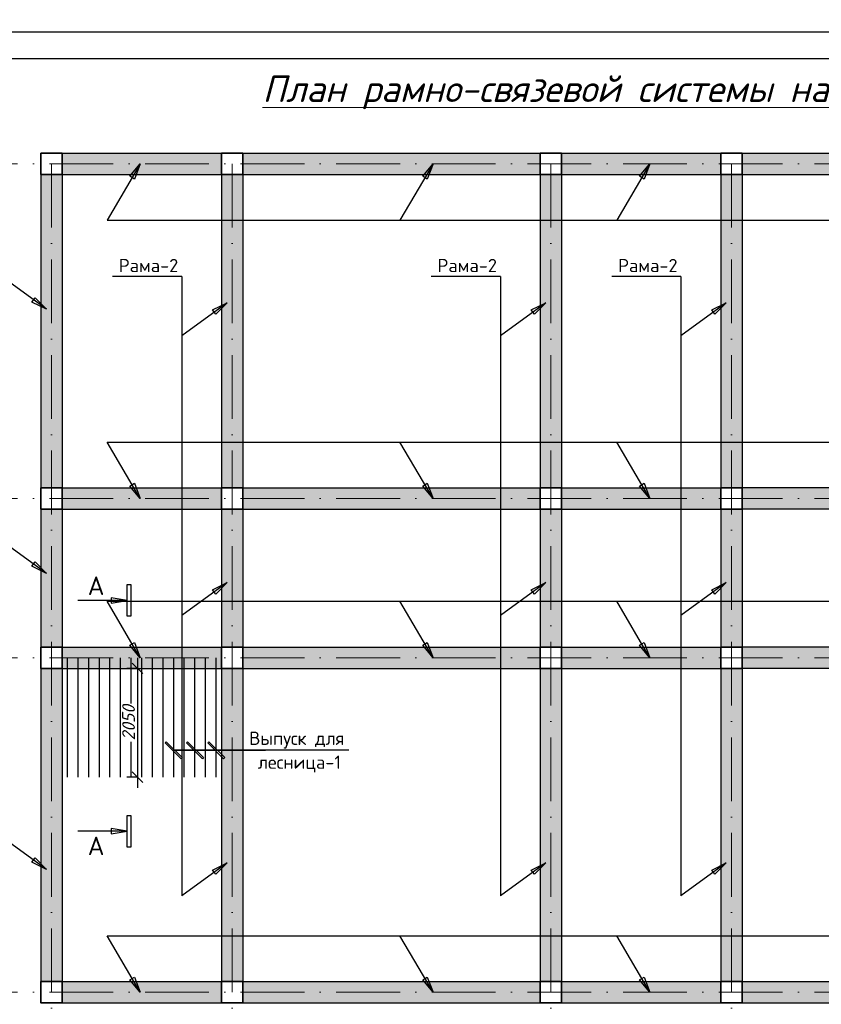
# Model space of a CAD drawing. Header units: millimetres. Extents: x 363306 to 7757304, y 1022887 to 1207196.
# Tile 478 of 656: x 1806803 to 1821895, y 1070363 to 1088906. Entities that reach past the tile are written whole.
import ezdxf

# ---------------------------------------------------------------- set-up
doc = ezdxf.new("R2010")
doc.units = ezdxf.units.MM
doc.linetypes.add('ACAD_ISO10W100', pattern=[18, 12, -3, 0, -3])
for name, color, linetype, lineweight in [('.', 7, 'Continuous', 15), ('размеры', 12, 'Continuous', 15), ('Я-1', 7, 'Continuous', 20)]:
    doc.layers.add(name, color=color, linetype=linetype, lineweight=lineweight)
for name, color, linetype in [('0 @ 100', 7, 'Continuous'), ('kcd_tx', 7, 'Continuous'), ('O3SAD', 1, 'Continuous')]:
    doc.layers.add(name, color=color, linetype=linetype)
doc.styles.add('GOST 2.304', font='CS_Gost2304.shx')
doc.styles.add('iso', font='isocpeur.TTF')
doc.styles.get("Standard").update_dxf_attribs({"font": 'isocpeui.ttf'})
doc.styles.add('ГОСТ 2.304', font='isocpeui.ttf')
doc.dimstyles.new('Санжар', dxfattribs={"dimtxt": 240, "dimasz": 200, "dimexe": 200, "dimexo": 200, "dimgap": 50, "dimtad": 1, "dimdec": 0, "dimtxsty": 'Standard', "dimblk": 'OBLIQUE', "dimcen": 2.5, "dimdle": 200, "dimclrd": 152, "dimclre": 152, "dimclrt": 152, "dimadec": 0, "dimazin": 0, "dimtfac": 1, "dimtdec": 0, "dimtmove": 0, "dimatfit": 3, "dimldrblk": 'OBLIQUE', "dimfxl": 0, "dimlwd": 0, "dimlwe": 0, "dimarcsym": 0})

# ---------------------------------------------------------------- blocks, each defined once
blk = doc.blocks.new('_Oblique')
at = {"color": 0, "linetype": 'ByBlock', "lineweight": -2}
blk.add_line((-0.5, -0.5), (0.5, 0.5), dxfattribs=at)
blk = doc.blocks.new('*D1643')
at = {"layer": 'Defpoints', "color": 0, "lineweight": 30, "transparency": 16777216}
for p in [(1809115, 1076690), (1809022, 1074640), (1809115, 1074640)]:
    blk.add_point(p, dxfattribs=at)
at = {"layer": 'kcd_tx', "transparency": 16777216}
for p, q in [((1809022, 1076890), (1809022, 1074440)), ((1809022, 1076690), (1808822, 1076690)), ((1809022, 1074640), (1808822, 1074640))]:
    blk.add_line(p, q, dxfattribs=at)
at = {"layer": 'kcd_tx', "transparency": 16777216, "xscale": 200, "yscale": 200, "zscale": 200}
for p, rotation in [((1809022, 1076690), 90), ((1809022, 1074640), 270)]:
    blk.add_blockref('_Oblique', p, dxfattribs=dict(at, rotation=rotation))
at = {"layer": 'kcd_tx', "lineweight": 60, "transparency": 16777216, "insert": (1808852, 1075665), "char_height": 240, "attachment_point": 5, "rotation": 90, "bg_fill": 3, "box_fill_scale": 1.1, "bg_fill_color": 256, "bg_fill_true_color": 13158600, "bg_fill_transparency": 0}
blk.add_mtext('2050', dxfattribs=at)

msp = doc.modelspace()

# ---------------------------------------------------------------- hatches: boundary and pattern name
at = {"layer": '.', "lineweight": 0}
h = msp.add_hatch(dxfattribs=at)
h.set_pattern_fill('ANSI35', color=256, scale=25)
h.set_pattern_definition([(45, (764352.43, -731174.03), (-112.253202, 112.253202), []), (45, (764464.68, -731174.03), (-112.253202, 112.253202), [198.4375, -39.6875, 0, -39.6875])])
h.paths.add_polyline_path([(1810602.505, 1085990.165), (1807602.505, 1085990.165)], flags=16)
h.paths.add_polyline_path([(1810602.505, 1086390.165), (1807602.505, 1086390.165), (1807602.505, 1085990.165), (1810602.505, 1085990.165)])
h.paths.add_polyline_path([(1816602.505, 1085990.165), (1811002.505, 1085990.165), (1811002.505, 1085990.165)], flags=16)
h.paths.add_polyline_path([(1816602.505, 1086390.165), (1811002.505, 1086390.165), (1811002.505, 1085990.165), (1816602.505, 1085990.165)])
h.paths.add_polyline_path([(1820002.505, 1085990.165), (1817002.505, 1085990.165)], flags=16)
h.paths.add_polyline_path([(1820002.505, 1086390.165), (1817002.505, 1086390.165), (1817002.505, 1085990.165), (1820002.505, 1085990.165)])
h.paths.add_polyline_path([(1824102.505, 1086390.165), (1820402.505, 1086390.165), (1820402.505, 1085990.165), (1824102.505, 1085990.165)])
h.paths.add_polyline_path([(1823352.127, 1086390.165), (1820402.505, 1086390.165), (1823402.505, 1086390.165)], flags=16)
h.paths.add_polyline_path([(1829402.505, 1086390.165), (1824502.505, 1086390.165), (1824502.505, 1085990.165), (1829402.505, 1085990.165)])
h.paths.add_polyline_path([(1829402.505, 1086390.165), (1824502.505, 1086390.165), (1824502.505, 1086390.165), (1829402.505, 1086390.165)], flags=16)
h.paths.add_polyline_path([(1832802.505, 1085990.165), (1829802.505, 1085990.165)], flags=17)
h.paths.add_polyline_path([(1833502.505, 1086390.165), (1829802.505, 1086390.165), (1829802.505, 1085990.165), (1833502.505, 1085990.165)])
at = {"layer": '.', "lineweight": 0, "transparency": 33554687}
h = msp.add_hatch(dxfattribs=at)
h.set_pattern_fill('ANSI35', color=256, scale=25)
h.set_pattern_definition([(45, (738752.43, -746474.03), (-112.253202, 112.253202), []), (45, (738864.68, -746474.03), (-112.253202, 112.253202), [198.4375, -39.6875, 0, -39.6875])])
h.paths.add_polyline_path([(1807602.505, 1085990.165), (1807202.505, 1085990.165), (1807202.505, 1080090.165), (1807602.505, 1080090.165)])
h.paths.add_polyline_path([(1807602.505, 1085990.165), (1807602.505, 1080090.165)], flags=17)
h.paths.add_polyline_path([(1807602.505, 1079690.165), (1807602.505, 1079690.165), (1807602.505, 1077090.165), (1807602.505, 1077090.165)], flags=17)
h.paths.add_polyline_path([(1807602.505, 1079690.165), (1807202.505, 1079690.165), (1807202.505, 1077090.165), (1807602.505, 1077090.165)])
h.paths.add_polyline_path([(1807602.505, 1076690.165), (1807202.505, 1076690.165), (1807202.505, 1070790.165), (1807602.505, 1070790.165)])
h.paths.add_polyline_path([(1807602.505, 1076690.165), (1807602.505, 1076690.165), (1807602.505, 1070790.165), (1807602.505, 1070790.165)], flags=16)
h = msp.add_hatch(dxfattribs=at)
h.set_pattern_fill('ANSI35', color=256, scale=25)
h.set_pattern_definition([(45, (742152.43, -746474.03), (-112.253202, 112.253202), []), (45, (742264.68, -746474.03), (-112.253202, 112.253202), [198.4375, -39.6875, 0, -39.6875])])
h.paths.add_polyline_path([(1811002.505, 1085990.165), (1810602.505, 1085990.165), (1810602.505, 1080090.165), (1811002.505, 1080090.165)])
h.paths.add_polyline_path([(1811002.505, 1085990.165), (1811002.505, 1080090.165)], flags=17)
h.paths.add_polyline_path([(1811002.505, 1079690.165), (1811002.505, 1079690.165), (1811002.505, 1077090.165), (1811002.505, 1077090.165)], flags=17)
h.paths.add_polyline_path([(1811002.505, 1079690.165), (1810602.505, 1079690.165), (1810602.505, 1077090.165), (1811002.505, 1077090.165)])
h.paths.add_polyline_path([(1811002.505, 1076690.165), (1810602.505, 1076690.165), (1810602.505, 1070790.165), (1811002.505, 1070790.165)])
h.paths.add_polyline_path([(1811002.505, 1076690.165), (1811002.505, 1076690.165), (1811002.505, 1070790.165), (1811002.505, 1070790.165)], flags=16)
h = msp.add_hatch(dxfattribs=at)
h.set_pattern_fill('ANSI35', color=256, scale=25)
h.set_pattern_definition([(45, (748152.43, -746474.03), (-112.253202, 112.253202), []), (45, (748264.68, -746474.03), (-112.253202, 112.253202), [198.4375, -39.6875, 0, -39.6875])])
h.paths.add_polyline_path([(1817002.505, 1085990.165), (1816602.505, 1085990.165), (1816602.505, 1080090.165), (1817002.505, 1080090.165)])
h.paths.add_polyline_path([(1817002.505, 1085990.165), (1817002.505, 1080090.165)], flags=17)
h.paths.add_polyline_path([(1817002.505, 1079690.165), (1817002.505, 1079690.165), (1817002.505, 1077090.165), (1817002.505, 1077090.165)], flags=17)
h.paths.add_polyline_path([(1817002.505, 1079690.165), (1816602.505, 1079690.165), (1816602.505, 1077090.165), (1817002.505, 1077090.165)])
h.paths.add_polyline_path([(1817002.505, 1076690.165), (1816602.505, 1076690.165), (1816602.505, 1070790.165), (1817002.505, 1070790.165)])
h.paths.add_polyline_path([(1817002.505, 1076690.165), (1817002.505, 1076690.165), (1817002.505, 1070790.165), (1817002.505, 1070790.165)], flags=16)
h = msp.add_hatch(dxfattribs=at)
h.set_pattern_fill('ANSI35', color=256, scale=25)
h.set_pattern_definition([(45, (751552.43, -746474.03), (-112.253202, 112.253202), []), (45, (751664.68, -746474.03), (-112.253202, 112.253202), [198.4375, -39.6875, 0, -39.6875])])
h.paths.add_polyline_path([(1820402.505, 1085990.165), (1820002.505, 1085990.165), (1820002.505, 1080090.165), (1820402.505, 1080090.165)])
h.paths.add_polyline_path([(1820402.505, 1085990.165), (1820402.505, 1080090.165)], flags=17)
h.paths.add_polyline_path([(1820402.505, 1079690.165), (1820402.505, 1079690.165), (1820402.505, 1077090.165), (1820402.505, 1077090.165)], flags=17)
h.paths.add_polyline_path([(1820402.505, 1079690.165), (1820002.505, 1079690.165), (1820002.505, 1077090.165), (1820402.505, 1077090.165)])
h.paths.add_polyline_path([(1820402.505, 1076690.165), (1820002.505, 1076690.165), (1820002.505, 1070790.165), (1820402.505, 1070790.165)])
h.paths.add_polyline_path([(1820402.505, 1076690.165), (1820402.505, 1076690.165), (1820402.505, 1070790.165), (1820402.505, 1070790.165)], flags=16)
at = {"layer": '.', "lineweight": 0}
h = msp.add_hatch(dxfattribs=at)
h.set_pattern_fill('ANSI35', color=256, scale=25)
h.set_pattern_definition([(45, (764352.43, -737474.03), (-112.253202, 112.253202), []), (45, (764464.68, -737474.03), (-112.253202, 112.253202), [198.4375, -39.6875, 0, -39.6875])])
h.paths.add_polyline_path([(1810602.505, 1079690.165), (1807602.505, 1079690.165)], flags=16)
h.paths.add_polyline_path([(1810602.505, 1080090.165), (1807602.505, 1080090.165), (1807602.505, 1079690.165), (1810602.505, 1079690.165)])
h.paths.add_polyline_path([(1816602.505, 1079690.165), (1811002.505, 1079690.165), (1811002.505, 1079690.165)], flags=16)
h.paths.add_polyline_path([(1816602.505, 1080090.165), (1811002.505, 1080090.165), (1811002.505, 1079690.165), (1816602.505, 1079690.165)])
h.paths.add_polyline_path([(1820002.505, 1079690.165), (1817002.505, 1079690.165)], flags=16)
h.paths.add_polyline_path([(1820002.505, 1080090.165), (1817002.505, 1080090.165), (1817002.505, 1079690.165), (1820002.505, 1079690.165)])
h.paths.add_polyline_path([(1824102.505, 1080090.165), (1820402.505, 1080090.165), (1820402.505, 1079690.165), (1824102.505, 1079690.165)])
h.paths.add_polyline_path([(1823352.127, 1080090.165), (1820402.505, 1080090.165), (1823402.505, 1080090.165)], flags=16)
h.paths.add_polyline_path([(1829402.505, 1080090.165), (1824502.505, 1080090.165), (1824502.505, 1079690.165), (1829402.505, 1079690.165)])
h.paths.add_polyline_path([(1829402.505, 1080090.165), (1824502.505, 1080090.165), (1824502.505, 1080090.165), (1829402.505, 1080090.165)], flags=16)
h.paths.add_polyline_path([(1832802.505, 1079690.165), (1829802.505, 1079690.165)], flags=17)
h.paths.add_polyline_path([(1833502.505, 1080090.165), (1829802.505, 1080090.165), (1829802.505, 1079690.165), (1833502.505, 1079690.165)])
h = msp.add_hatch(dxfattribs=at)
h.set_pattern_fill('ANSI35', color=256, scale=25)
h.set_pattern_definition([(45, (764352.43, -746774.03), (-112.253202, 112.253202), []), (45, (764464.68, -746774.03), (-112.253202, 112.253202), [198.4375, -39.6875, 0, -39.6875])])
h.paths.add_polyline_path([(1810602.505, 1070390.165), (1807602.505, 1070390.165)], flags=16)
h.paths.add_polyline_path([(1810602.505, 1070790.165), (1807602.505, 1070790.165), (1807602.505, 1070390.165), (1810602.505, 1070390.165)])
h.paths.add_polyline_path([(1816602.505, 1070390.165), (1811002.505, 1070390.165), (1811002.505, 1070390.165)], flags=16)
h.paths.add_polyline_path([(1816602.505, 1070790.165), (1811002.505, 1070790.165), (1811002.505, 1070390.165), (1816602.505, 1070390.165)])
h.paths.add_polyline_path([(1820002.505, 1070390.165), (1817002.505, 1070390.165)], flags=16)
h.paths.add_polyline_path([(1820002.505, 1070790.165), (1817002.505, 1070790.165), (1817002.505, 1070390.165), (1820002.505, 1070390.165)])
h.paths.add_polyline_path([(1824102.505, 1070790.165), (1820402.505, 1070790.165), (1820402.505, 1070390.165), (1824102.505, 1070390.165)])
h.paths.add_polyline_path([(1823352.127, 1070790.165), (1820402.505, 1070790.165), (1823402.505, 1070790.165)], flags=16)
h.paths.add_polyline_path([(1829402.505, 1070790.165), (1824502.505, 1070790.165), (1824502.505, 1070390.165), (1829402.505, 1070390.165)])
h.paths.add_polyline_path([(1829402.505, 1070790.165), (1824502.505, 1070790.165), (1824502.505, 1070790.165), (1829402.505, 1070790.165)], flags=16)
h.paths.add_polyline_path([(1832802.505, 1070390.165), (1829802.505, 1070390.165)], flags=17)
h.paths.add_polyline_path([(1833502.505, 1070790.165), (1829802.505, 1070790.165), (1829802.505, 1070390.165), (1833502.505, 1070390.165)])

# ---------------------------------------------------------------- linework, layer by layer
at = {"lineweight": 30, "ltscale": 100}
for p, q in [((1807602.505, 1086390.165), (1810602.505, 1086390.165)), ((1811002.505, 1086390.165), (1816602.505, 1086390.165)), ((1817002.505, 1086390.165), (1820002.505, 1086390.165)), ((1820402.505, 1086390.165), (1824102.505, 1086390.165)), ((1807202.505, 1085990.165), (1807202.505, 1080090.165)), ((1807602.505, 1085990.165), (1807602.505, 1080090.165)), ((1807602.505, 1085990.165), (1810602.505, 1085990.165)), ((1810602.505, 1085990.165), (1810602.505, 1080090.165)), ((1811002.505, 1085990.165), (1816602.505, 1085990.165)), ((1811002.505, 1085990.165), (1811002.505, 1080090.165)), ((1816602.505, 1085990.165), (1816602.505, 1080090.165)), ((1817002.505, 1085990.165), (1820002.505, 1085990.165)), ((1817002.505, 1085990.165), (1817002.505, 1080090.165)), ((1820002.505, 1085990.165), (1820002.505, 1080090.165)), ((1820402.505, 1085990.165), (1824102.505, 1085990.165)), ((1820402.505, 1085990.165), (1820402.505, 1080090.165)), ((1807602.505, 1080090.165), (1810602.505, 1080090.165)), ((1811002.505, 1080090.165), (1816602.505, 1080090.165)), ((1817002.505, 1080090.165), (1820002.505, 1080090.165)), ((1824102.505, 1080090.165), (1820402.505, 1080090.165)), ((1807202.505, 1079690.165), (1807202.505, 1077090.165)), ((1807602.505, 1079690.165), (1807602.505, 1077090.165)), ((1807602.505, 1079690.165), (1810602.505, 1079690.165)), ((1810602.505, 1079690.165), (1810602.505, 1077090.165)), ((1811002.505, 1079690.165), (1816602.505, 1079690.165)), ((1811002.505, 1079690.165), (1811002.505, 1077090.165)), ((1816602.505, 1079690.165), (1816602.505, 1077090.165)), ((1817002.505, 1079690.165), (1820002.505, 1079690.165)), ((1817002.505, 1079690.165), (1817002.505, 1077090.165)), ((1820002.505, 1079690.165), (1820002.505, 1077090.165)), ((1824102.505, 1079690.165), (1820402.505, 1079690.165)), ((1820402.505, 1079690.165), (1820402.505, 1077090.165)), ((1807602.505, 1077090.165), (1810602.505, 1077090.165)), ((1811002.505, 1077090.165), (1816602.505, 1077090.165)), ((1817002.505, 1077090.165), (1820002.505, 1077090.165)), ((1824102.505, 1077090.165), (1820402.505, 1077090.165)), ((1807202.505, 1076690.165), (1807202.505, 1070790.165)), ((1807602.505, 1076690.165), (1810602.505, 1076690.165)), ((1807602.505, 1076690.165), (1807602.505, 1070790.165)), ((1810602.505, 1076690.165), (1810602.505, 1070790.165)), ((1811002.505, 1076690.165), (1816602.505, 1076690.165)), ((1811002.505, 1076690.165), (1811002.505, 1070790.165)), ((1816602.505, 1076690.165), (1816602.505, 1070790.165)), ((1817002.505, 1076690.165), (1820002.505, 1076690.165)), ((1817002.505, 1076690.165), (1817002.505, 1070790.165)), ((1820002.505, 1076690.165), (1820002.505, 1070790.165)), ((1824102.505, 1076690.165), (1820402.505, 1076690.165)), ((1820402.505, 1076690.165), (1820402.505, 1070790.165)), ((1807602.505, 1070790.165), (1810602.505, 1070790.165)), ((1811002.505, 1070790.165), (1816602.505, 1070790.165)), ((1817002.505, 1070790.165), (1820002.505, 1070790.165)), ((1820402.505, 1070790.165), (1824102.505, 1070790.165)), ((1807602.505, 1070390.165), (1810602.505, 1070390.165)), ((1811002.505, 1070390.165), (1816602.505, 1070390.165)), ((1817002.505, 1070390.165), (1820002.505, 1070390.165)), ((1820402.505, 1070390.165), (1824102.505, 1070390.165))]:
    msp.add_line(p, q, dxfattribs=at)
at = {"color": 1, "linetype": 'ACAD_ISO10W100', "lineweight": 9, "ltscale": 100}
for p, q in [((1803762.497, 1086190.165), (1833702.505, 1086190.165)), ((1807402.505, 1086190.165), (1807402.505, 1069058.786)), ((1810802.505, 1086190.165), (1810802.505, 1069058.786)), ((1816802.505, 1086190.165), (1816802.505, 1069058.786)), ((1820202.505, 1086190.165), (1820202.505, 1069058.786)), ((1803762.497, 1079890.165), (1833702.505, 1079890.165)), ((1803762.497, 1076890.165), (1833756.076, 1076890.165)), ((1803762.497, 1070590.165), (1833702.505, 1070590.165))]:
    msp.add_line(p, q, dxfattribs=at)
at = {"lineweight": 25, "ltscale": 100}
for p, q in [((1808875.616, 1085956.55), (1809071.122, 1086190.165)), ((1809071.122, 1086190.165), (1808962.325, 1085905.627)), ((1814390.679, 1085956.55), (1814586.184, 1086190.165)), ((1814586.184, 1086190.165), (1814477.387, 1085905.627)), ((1818473.288, 1085956.55), (1818668.794, 1086190.165)), ((1818668.794, 1086190.165), (1818559.997, 1085905.627)), ((1808962.325, 1085905.627), (1808875.616, 1085956.55)), ((1814477.387, 1085905.627), (1814390.679, 1085956.55)), ((1818559.997, 1085905.627), (1818473.288, 1085956.55)), ((1807033.656, 1083588.107), (1807092.826, 1083669.412)), ((1807092.826, 1083669.412), (1807306.17, 1083451.967)), ((1807306.17, 1083451.967), (1807033.656, 1083588.107)), ((1810433.656, 1083439.83), (1810706.17, 1083575.971)), ((1810706.17, 1083575.971), (1810492.826, 1083358.525)), ((1816433.656, 1083439.83), (1816706.17, 1083575.971)), ((1816706.17, 1083575.971), (1816492.826, 1083358.525)), ((1819833.656, 1083439.83), (1820106.17, 1083575.971)), ((1820106.17, 1083575.971), (1819892.826, 1083358.525)), ((1810492.826, 1083358.525), (1810433.656, 1083439.83)), ((1816492.826, 1083358.525), (1816433.656, 1083439.83)), ((1819892.826, 1083358.525), (1819833.656, 1083439.83)), ((1808875.616, 1080123.779), (1808962.325, 1080174.702)), ((1808962.325, 1080174.702), (1809071.122, 1079890.165)), ((1814390.679, 1080123.779), (1814477.387, 1080174.702)), ((1814477.387, 1080174.702), (1814586.184, 1079890.165)), ((1818473.288, 1080123.779), (1818559.997, 1080174.702)), ((1818559.997, 1080174.702), (1818668.794, 1079890.165)), ((1809071.122, 1079890.165), (1808875.616, 1080123.779)), ((1814586.184, 1079890.165), (1814390.679, 1080123.779)), ((1818668.794, 1079890.165), (1818473.288, 1080123.779)), ((1807033.656, 1078612.627), (1807092.826, 1078693.932)), ((1807092.826, 1078693.932), (1807306.17, 1078476.487)), ((1807306.17, 1078476.487), (1807033.656, 1078612.627)), ((1810433.656, 1078167.702), (1810706.17, 1078303.843)), ((1810706.17, 1078303.843), (1810492.826, 1078086.397)), ((1816433.656, 1078167.702), (1816706.17, 1078303.843)), ((1816706.17, 1078303.843), (1816492.826, 1078086.397)), ((1819833.656, 1078167.702), (1820106.17, 1078303.843)), ((1820106.17, 1078303.843), (1819892.826, 1078086.397)), ((1810492.826, 1078086.397), (1810433.656, 1078167.702)), ((1816492.826, 1078086.397), (1816433.656, 1078167.702)), ((1819892.826, 1078086.397), (1819833.656, 1078167.702)), ((1808875.616, 1077123.779), (1808962.325, 1077174.702)), ((1808962.325, 1077174.702), (1809071.122, 1076890.165)), ((1814390.679, 1077123.779), (1814477.387, 1077174.702)), ((1814477.387, 1077174.702), (1814586.184, 1076890.165)), ((1818473.288, 1077123.779), (1818559.997, 1077174.702)), ((1818559.997, 1077174.702), (1818668.794, 1076890.165)), ((1809071.122, 1076890.165), (1808875.616, 1077123.779)), ((1814586.184, 1076890.165), (1814390.679, 1077123.779)), ((1818668.794, 1076890.165), (1818473.288, 1077123.779)), ((1807033.656, 1073040.499), (1807092.826, 1073121.804)), ((1807092.826, 1073121.804), (1807306.17, 1072904.358)), ((1807306.17, 1072904.358), (1807033.656, 1073040.499)), ((1810433.656, 1072892.222), (1810706.17, 1073028.363)), ((1810706.17, 1073028.363), (1810492.826, 1072810.917)), ((1816433.656, 1072892.222), (1816706.17, 1073028.363)), ((1816706.17, 1073028.363), (1816492.826, 1072810.917)), ((1819833.656, 1072892.222), (1820106.17, 1073028.363)), ((1820106.17, 1073028.363), (1819892.826, 1072810.917)), ((1810492.826, 1072810.917), (1810433.656, 1072892.222)), ((1816492.826, 1072810.917), (1816433.656, 1072892.222)), ((1819892.826, 1072810.917), (1819833.656, 1072892.222)), ((1808875.616, 1070823.779), (1808962.325, 1070874.702)), ((1808962.325, 1070874.702), (1809071.122, 1070590.165)), ((1814390.679, 1070823.779), (1814477.387, 1070874.702)), ((1814477.387, 1070874.702), (1814586.184, 1070590.165)), ((1818473.288, 1070823.779), (1818559.997, 1070874.702)), ((1818559.997, 1070874.702), (1818668.794, 1070590.165)), ((1809071.122, 1070590.165), (1808875.616, 1070823.779)), ((1814586.184, 1070590.165), (1814390.679, 1070823.779)), ((1818668.794, 1070590.165), (1818473.288, 1070823.779))]:
    msp.add_line(p, q, dxfattribs=at)
at = {"linetype": 'Continuous', "lineweight": 25, "ltscale": 100}
for p, q in [((1808825.188, 1078270.379), (1808895.188, 1078270.379)), ((1808825.188, 1077670.379), (1808825.188, 1078270.379)), ((1808895.188, 1078270.379), (1808895.188, 1077670.379)), ((1808825.188, 1077970.379), (1808524.737, 1078020.657)), ((1808524.737, 1078020.657), (1808524.737, 1077920.101)), ((1808524.737, 1077920.101), (1808825.188, 1077970.379)), ((1808895.188, 1077670.379), (1808825.188, 1077670.379)), ((1808825.188, 1073321.486), (1808825.188, 1073921.486)), ((1808825.188, 1073921.486), (1808895.188, 1073921.486)), ((1808895.188, 1073921.486), (1808895.188, 1073321.486)), ((1808825.188, 1073621.486), (1808524.737, 1073671.764)), ((1808524.737, 1073671.764), (1808524.737, 1073571.208)), ((1808524.737, 1073571.208), (1808825.188, 1073621.486)), ((1808895.188, 1073321.486), (1808825.188, 1073321.486))]:
    msp.add_line(p, q, dxfattribs=at)
at = {"color": 244, "lineweight": 30, "true_color": 0x991b1e}
for p, q in [((1807702.505, 1074640.165), (1807702.505, 1076890.165)), ((1807902.505, 1074640.165), (1807902.505, 1076890.165)), ((1808102.505, 1074640.165), (1808102.505, 1076890.165)), ((1808302.505, 1074640.165), (1808302.505, 1076890.165)), ((1808502.505, 1074640.165), (1808502.505, 1076890.165)), ((1808702.505, 1074640.165), (1808702.505, 1076890.165)), ((1808902.505, 1074640.165), (1808902.505, 1076890.165)), ((1809102.505, 1074640.165), (1809102.505, 1076890.165)), ((1809302.505, 1074640.165), (1809302.505, 1076890.165)), ((1809502.505, 1074640.165), (1809502.505, 1076890.165)), ((1809702.505, 1074640.165), (1809702.505, 1076890.165)), ((1809902.505, 1074640.165), (1809902.505, 1076890.165)), ((1810102.505, 1074640.165), (1810102.505, 1076890.165)), ((1810302.505, 1074640.165), (1810302.505, 1076890.165)), ((1810502.505, 1074640.165), (1810502.505, 1076890.165))]:
    msp.add_line(p, q, dxfattribs=at)
at = {"color": 5, "lineweight": 25, "ltscale": 100}
for p, q in [((1809541.898, 1075287), (1809563.111, 1075308.213)), ((1809541.898, 1075287), (1809563.111, 1075308.213)), ((1809841.898, 1074987), (1809541.898, 1075287)), ((1809841.898, 1074987), (1809541.898, 1075287)), ((1809563.111, 1075308.213), (1809863.112, 1075008.213)), ((1809563.111, 1075308.213), (1809863.112, 1075008.213)), ((1809941.898, 1075287), (1809963.111, 1075308.213)), ((1809941.898, 1075287), (1809963.111, 1075308.213)), ((1810241.898, 1074987), (1809941.898, 1075287)), ((1810241.898, 1074987), (1809941.898, 1075287)), ((1809963.111, 1075308.213), (1810263.112, 1075008.213)), ((1809963.111, 1075308.213), (1810263.112, 1075008.213)), ((1810341.898, 1075287), (1810363.111, 1075308.213)), ((1810341.898, 1075287), (1810363.111, 1075308.213)), ((1810641.898, 1074987), (1810341.898, 1075287)), ((1810641.898, 1074987), (1810341.898, 1075287)), ((1810363.111, 1075308.213), (1810663.112, 1075008.213)), ((1810363.111, 1075308.213), (1810663.112, 1075008.213)), ((1809863.112, 1075008.213), (1809841.898, 1074987)), ((1809863.112, 1075008.213), (1809841.898, 1074987)), ((1810263.112, 1075008.213), (1810241.898, 1074987)), ((1810263.112, 1075008.213), (1810241.898, 1074987)), ((1810663.112, 1075008.213), (1810641.898, 1074987)), ((1810663.112, 1075008.213), (1810641.898, 1074987))]:
    msp.add_line(p, q, dxfattribs=at)
at = {"lineweight": 25, "ltscale": 100}
for points in [[(1809071.122, 1086190.165), (1808447.08, 1085127.576)], [(1814586.184, 1086190.165), (1813962.143, 1085127.576)], [(1818668.794, 1086190.165), (1818044.753, 1085127.576)], [(1808447.08, 1085127.576), (1833186.58, 1085127.576)], [(1807306.17, 1083451.967), (1806452.833, 1084072.989)], [(1809852.833, 1084071.831), (1808552.039, 1084071.831)], [(1809852.833, 1084071.831), (1809852.833, 1072407.34)], [(1815852.833, 1084071.831), (1814552.039, 1084071.831)], [(1815852.833, 1084071.831), (1815852.833, 1072407.34)], [(1819252.833, 1084071.831), (1817952.039, 1084071.831)], [(1819252.833, 1084071.831), (1819252.833, 1072407.34)], [(1810706.17, 1083575.971), (1809852.833, 1082954.948)], [(1816706.17, 1083575.971), (1815852.833, 1082954.948)], [(1820106.17, 1083575.971), (1819252.833, 1082954.948)], [(1809071.122, 1079890.165), (1808447.08, 1080952.753)], [(1808447.08, 1080952.753), (1836004.445, 1080952.753)], [(1814586.184, 1079890.165), (1813962.143, 1080952.753)], [(1818668.794, 1079890.165), (1818044.752, 1080952.753)], [(1807306.17, 1078476.487), (1806452.833, 1079097.509)], [(1810706.17, 1078303.843), (1809852.833, 1077682.82)], [(1816706.17, 1078303.843), (1815852.833, 1077682.82)], [(1820106.17, 1078303.843), (1819252.833, 1077682.82)], [(1809071.122, 1076890.165), (1808447.08, 1077952.754)], [(1808447.08, 1077952.754), (1836004.445, 1077952.754)], [(1814586.184, 1076890.165), (1813962.143, 1077952.754)], [(1818668.794, 1076890.165), (1818044.753, 1077952.754)], [(1807306.17, 1072904.358), (1806452.833, 1073525.381)], [(1810706.17, 1073028.363), (1809852.833, 1072407.34)], [(1816706.17, 1073028.363), (1815852.833, 1072407.34)], [(1820106.17, 1073028.363), (1819252.833, 1072407.34)], [(1809071.122, 1070590.165), (1808447.08, 1071652.753)], [(1808447.08, 1071652.753), (1833186.58, 1071652.753)], [(1814586.184, 1070590.165), (1813962.143, 1071652.753)], [(1818668.794, 1070590.165), (1818044.753, 1071652.753)]]:
    msp.add_lwpolyline(points, dxfattribs=at)
at = {"linetype": 'Continuous', "lineweight": 25, "ltscale": 100}
for points in [[(1808825.188, 1077970.379), (1807899.051, 1077970.379)], [(1808825.188, 1073621.486), (1807899.051, 1073621.486)]]:
    msp.add_lwpolyline(points, dxfattribs=at)
at = {"color": 5, "lineweight": 25, "ltscale": 100}
for points in [[(1809702.505, 1075147.606), (1811430.33, 1075147.606)], [(1812998.375, 1075147.606), (1809702.505, 1075147.606)], [(1810102.505, 1075147.606), (1811430.33, 1075147.606)], [(1810502.505, 1075147.606), (1811430.33, 1075147.606)]]:
    msp.add_lwpolyline(points, dxfattribs=at)
at = {"layer": 'размеры', "lineweight": 35, "ltscale": 5}
for points in [[(1807602.505, 1085990.165), (1807202.505, 1085990.165), (1807202.505, 1086390.165), (1807602.505, 1086390.165)], [(1811002.505, 1085990.165), (1810602.505, 1085990.165), (1810602.505, 1086390.165), (1811002.505, 1086390.165)], [(1817002.505, 1085990.165), (1816602.505, 1085990.165), (1816602.505, 1086390.165), (1817002.505, 1086390.165)], [(1820402.505, 1085990.165), (1820002.505, 1085990.165), (1820002.505, 1086390.165), (1820402.505, 1086390.165)], [(1807602.505, 1079690.165), (1807202.505, 1079690.165), (1807202.505, 1080090.165), (1807602.505, 1080090.165)], [(1811002.505, 1079690.165), (1810602.505, 1079690.165), (1810602.505, 1080090.165), (1811002.505, 1080090.165)], [(1817002.505, 1079690.165), (1816602.505, 1079690.165), (1816602.505, 1080090.165), (1817002.505, 1080090.165)], [(1820402.505, 1079690.165), (1820002.505, 1079690.165), (1820002.505, 1080090.165), (1820402.505, 1080090.165)], [(1807602.505, 1076690.165), (1807202.505, 1076690.165), (1807202.505, 1077090.165), (1807602.505, 1077090.165)], [(1811002.505, 1076690.165), (1810602.505, 1076690.165), (1810602.505, 1077090.165), (1811002.505, 1077090.165)], [(1817002.505, 1076690.165), (1816602.505, 1076690.165), (1816602.505, 1077090.165), (1817002.505, 1077090.165)], [(1820402.505, 1076690.165), (1820002.505, 1076690.165), (1820002.505, 1077090.165), (1820402.505, 1077090.165)], [(1807602.505, 1070790.165), (1807202.505, 1070790.165), (1807202.505, 1070390.165), (1807602.505, 1070390.165)], [(1811002.505, 1070790.165), (1810602.505, 1070790.165), (1810602.505, 1070390.165), (1811002.505, 1070390.165)], [(1817002.505, 1070790.165), (1816602.505, 1070790.165), (1816602.505, 1070390.165), (1817002.505, 1070390.165)], [(1820402.505, 1070390.165), (1820002.505, 1070390.165), (1820002.505, 1070790.165), (1820402.505, 1070790.165)]]:
    msp.add_lwpolyline(points, close=True, dxfattribs=at)

# ---------------------------------------------------------------- texts
at = {"lineweight": 9, "char_height": 400, "attachment_point": 1, "style": 'iso'}
for s, insert, width in [('\\pi1171.712;Крепежный \\P\\pi762.472;элемент КЭ-1', (1382779.98, 1087540.128), 5098.88054), ('\\pi1764.372;Примерных вид для\\P\\pi488.236;стена монтажа (Газоблок)', (1134531.899, 1087474.922, 0), 9717.00309), ('\\pi1764.372;Примерных вид для\\P\\pi488.236;стена монтажа (Газоблок)', (1179462.79, 1087508.085, 0), 9717.00309), ('\\pi1764.372;Примерных вид для\\P\\pi488.236;стена монтажа (Газоблок)', (1224462.79, 1087508.085, 0), 9717.00309), ('\\pi1764.372;Примерных вид для\\P\\pi488.236;стена монтажа (Газоблок)', (1269531.899, 1087474.922, 0), 9717.00309), ('\\pi457.168;{\\LГоризонтальная} \\P\\pi1088.684;сетка ГС-1', (1375298.56, 1087421.862), 5098.88054), ('\\pi457.168;{\\LГоризонтальная} \\P\\pi1121.108;сетка ГС-2', (1374921.9, 1081456.843), 5098.88054), ('\\pi457.16754;{\\LГоризонтальная} \\P\\pi1088.83421;сетка ГС-3', (1375420.972, 1075790.643), 5098.88054)]:
    msp.add_mtext(s, dxfattribs=dict(at, insert=insert, width=width))
at = {"color": 18, "lineweight": 0, "true_color": 0x000000, "char_height": 500, "attachment_point": 1}
for s, insert, width in [('\\pi951.20865;Разрез 1 - 1', (1431194.663, 1087606.338), 5955.4476), ('\\pi951.20865;Разрез 1 - 1', (1475028.174, 1087606.338), 5955.4476), ('\\pi951.20865;Разрез 1 - 1', (1521202.46, 1087606.338), 5955.4476), ('\\pi951.20865;Разрез 1 - 1', (1564347.248, 1087307.106), 5955.4476), ('\\pi643.3;{\\LКолонна монолитная K-1\\P\\pi2988.375;}(опалубка)', (1688064.24, 1087204.928), 9430.53612), ('\\pi643.3;{\\LКолонна монолитная K-2\\P\\pi2988.375;}(опалубка)', (1745064.24, 1087204.928), 9430.53612)]:
    msp.add_mtext(s, dxfattribs=dict(at, insert=insert, width=width))
at = {"lineweight": 25, "ltscale": 100, "char_height": 250, "attachment_point": 1}
for s, insert, width in [('{\\fISOCPEUR|b0|i0|c204|p34;Рама-2}', (1808667.712, 1084401.292), 1250), ('{\\fISOCPEUR|b0|i0|c204|p34;Рама-2}', (1814667.712, 1084401.292), 1250), ('{\\fISOCPEUR|b0|i0|c204|p34;Рама-2}', (1818067.712, 1084401.292), 1250), ('\\fISOCPEUR|b0|i0|c0|p34;\\W1.0000000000;\\T1.0000000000;\\o\\lВыпуск для ', (1811123.563, 1075497.606), 1850), ('\\fISOCPEUR|b0|i0|c0|p34;\\W1.0000000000;\\T1.0000000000;\\o\\lлесница-1', (1811286.158, 1075047.606), 1650)]:
    msp.add_mtext(s, dxfattribs=dict(at, insert=insert, width=width))
at = {"linetype": 'Continuous', "lineweight": 25, "ltscale": 100, "char_height": 350, "width": 455, "attachment_point": 7}
for insert in [(1808084.051, 1078070.379), (1808084.051, 1073171.486)]:
    msp.add_mtext('\\fISOCPEUR|b0|i0|c0|p34;\\W1.0000000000;\\T1.0000000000;\\o\\lА', dxfattribs=dict(at, insert=insert))
at = {"color": 0, "lineweight": -2, "ltscale": 5, "insert": (1348958.4, 1070865.149), "char_height": 300, "width": 17773.54363, "attachment_point": 1, "style": 'iso'}
msp.add_mtext('\\pi7162.827;{\\fISOCPEUR|b0|i1|c204|p34;Примечание:\\P\\pi0;1. \\C256;Данный лист читать совместно с листами\\C0; КP- \\P2. Горизонтальные сетки СГ-1, СГ-2, СГ-3  устраиваются по длине в стенах и в перегородках, через каждый 600 мм расстояние по высоте.\\P\\C256;3. Стены  выполнить из газоблока изготавливается автоклавным методом D600/\\PКладку выполнить с применением однорядной перевязки\\P5.Контроль качества материалов и работ выполнять согласно указаниям \\PКМК 2.01.03-19, КМК 3.03.01-98 и ППР.\\P6. Все внутренние дверные отверстие монтажировать на отм. +2,100.\\P7. Прочность клеевого состава или раствора должна обеспечить величину нормального сцепления не менее 1,2 кгс/см².}', dxfattribs=at)
at = {"layer": '0 @ 100', "color": 7, "insert": (761996.908, 1075986.433), "char_height": 318.940213, "width": 19697.5359, "attachment_point": 4, "style": 'ГОСТ 2.304'}
msp.add_mtext('\\pi5457.36288;{\\fISOCPEUR|b1|i1|c204|p34;Характеристика участка строительства:\\P\\pi0;\\P}Расчетная зимняя температура воздух 15 °С.\\PСкоростной напор ветра   - 38кг/м2.\\PВес снегового покрова    - 50кг/м2.\\PКлассификация зданий по функциональной пожарной опасности - Ф 4.1 \\PКоэффициент надежности по назначению - 0.95\\P\\P^IПроектом разработано подъёмник для мало мобильных граждан населения грузоподъемностью 250 кг. скоростью 0,25 см/с. Двери шахт подъёмника противопожарные с пределом огнестойкости El 30. Подъёмники оборудованы кабинами габаритами 1500х1500 мм, ширина дверей кабины обеспечивает проезд инвалидной коляски. Для экстренных случаев подъёмник оснащен дополнительным аккумулятором и механическим спуском для безопасного спуска пассажира в нулевую отметку. Так же в дверях подъёмника установлены замки датчики которые открываются с ключевыми картами, чтобы открыть двери подъёмника.\\P^IС внешней и внутренней стороны наружных стен предусмотрено обшивка из аквапанелей толщиной 12,5мм с утеплением из минераловатной ваты на кварцевой основе, А =0,040 Вт/мС, толщиной 100мм. (по теплотехническому расчету). Наружная отделка из органическое стекло.\\P^IПодрядчик обязан предоставить заказчику сертификаты соответствия и пожарной безопасности на фасадную систему и все применяемые в данной системе материалы и изделия.\\PКонструкции, изделия и материалы применены по действующим стандартам, ТУ, сертификатам. На путях эвакуации используются отделочные материалы, соответствующие требованиям п. 5.25 ШНК 2.01.02-04.\\PОтделка стен с внутренней стороны окраска водоэмульсионными красками светлых тонов. Во внутренней и наружной отделке использованы современные отделочные материалы используемые на территории Республики Узбекистан.\\P^IКрыша - скатная из металлических профилированных листов с полимерными покрытиями с обеих сторон толщ.0,55мм по металлическим конструкциям.\\P^IПо периметру наружных стен устраивается бетонная отмостка. Бетон кл.В 7,5 шириной 1000 мм, толщиной 50 мм по гравийному основанию толщиной 100 мм -150 мм.\\P^IВсе строительно-монтажные работы вести согласно указаний соответствующих строительных норм и проекта производства работ (П.П.Р.) на основании ШНК 3.01.01 - 03 и КМК 3.01.02 - 00.', dxfattribs=at)
at = {"layer": 'Я-1', "color": 0, "lineweight": 0, "ltscale": 500, "insert": (1820208.553, 1087855.459), "char_height": 500, "width": 19093.88769, "attachment_point": 2, "style": 'GOST 2.304'}
msp.add_mtext('{\\fISOCPEUR|b0|i1|c204|p34;\\LПлан рамно-связевой системы на отм. \\fISOCPEUR|b0|i1|c0|p34;+3.00,+6.30,+9.60.}', dxfattribs=at)

# ---------------------------------------------------------------- next in the draw order: dimensions: what is measured, and where the dimension line sits
at = {"layer": 'kcd_tx', "color": 242, "lineweight": 60, "true_color": 0xcd2027}
dim = msp.add_linear_dim(base=(1809022.103, 1074640.165), p1=(1809114.558, 1076690.165), p2=(1809114.558, 1074640.165), angle=270, dimstyle='Санжар', override={"dimclrd": 256, "dimclre": 256, "dimclrt": 256, "dimfxl": 0.18, "dimfxlon": 1, "dimtfill": 1, "dimlwd": 65535, "dimlwe": 65535, "dimarcsym": 2}, dxfattribs=at)
dim.commit()
dim.dimension.update_dxf_attribs({"geometry": '*D1643', "text_midpoint": (1808852.103, 1075665.165)})

# ---------------------------------------------------------------- next in the draw order: hatches: boundary and pattern name
at = {"layer": '.', "lineweight": 0}
h = msp.add_hatch(dxfattribs=at)
h.set_pattern_fill('ANSI35', color=256, scale=25)
h.set_pattern_definition([(45, (764352.43, -740474.03), (-112.253202, 112.253202), []), (45, (764464.68, -740474.03), (-112.253202, 112.253202), [198.4375, -39.6875, 0, -39.6875])])
h.paths.add_polyline_path([(1810602.505, 1076690.165), (1807602.505, 1076690.165)], flags=16)
h.paths.add_polyline_path([(1810602.505, 1077090.165), (1807602.505, 1077090.165), (1807602.505, 1076690.165), (1810602.505, 1076690.165)])
h.paths.add_polyline_path([(1816602.505, 1076690.165), (1811002.505, 1076690.165), (1811002.505, 1076690.165)], flags=16)
h.paths.add_polyline_path([(1816602.505, 1077090.165), (1811002.505, 1077090.165), (1811002.505, 1076690.165), (1816602.505, 1076690.165)])
h.paths.add_polyline_path([(1820002.505, 1076690.165), (1817002.505, 1076690.165)], flags=16)
h.paths.add_polyline_path([(1820002.505, 1077090.165), (1817002.505, 1077090.165), (1817002.505, 1076690.165), (1820002.505, 1076690.165)])
h.paths.add_polyline_path([(1824102.505, 1077090.165), (1820402.505, 1077090.165), (1820402.505, 1076690.165), (1824102.505, 1076690.165)])
h.paths.add_polyline_path([(1823352.127, 1077090.165), (1820402.505, 1077090.165), (1823402.505, 1077090.165)], flags=16)
h.paths.add_polyline_path([(1829402.505, 1077090.165), (1824502.505, 1077090.165), (1824502.505, 1076690.165), (1829402.505, 1076690.165)])
h.paths.add_polyline_path([(1829402.505, 1077090.165), (1824502.505, 1077090.165), (1824502.505, 1077090.165), (1829402.505, 1077090.165)], flags=16)
h.paths.add_polyline_path([(1832802.505, 1076690.165), (1829802.505, 1076690.165)], flags=17)
h.paths.add_polyline_path([(1833502.505, 1077090.165), (1829802.505, 1077090.165), (1829802.505, 1076690.165), (1833502.505, 1076690.165)])

# ---------------------------------------------------------------- next in the draw order: linework, layer by layer
at = {"lineweight": 30}
msp.add_lwpolyline([(1801706.348, 1088178.072), (1841206.348, 1088178.072), (1841206.348, 1059478.072), (1801706.348, 1059478.072)], close=True, dxfattribs=at)
at = {"layer": 'O3SAD', "color": 1}
msp.add_lwpolyline([(1799706.348, 1088678.072), (1841706.348, 1088678.072), (1841706.348, 1058978.072), (1799706.348, 1058978.072)], close=True, dxfattribs=at)

doc.saveas('drawing.dxf')
